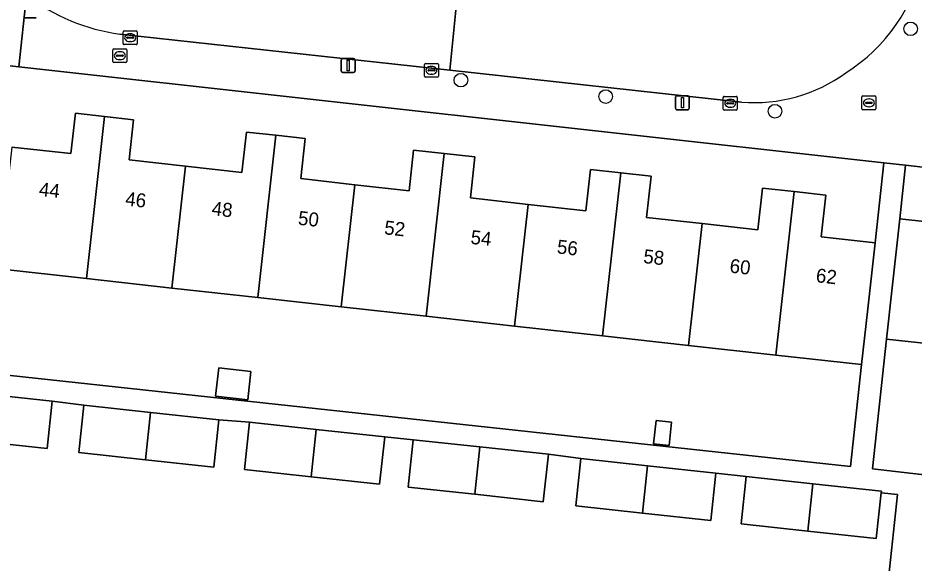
# Model space of a CAD drawing. Extents: x 162026 to 163502, y 387295 to 388169.
# Drawn here: x 162684.4 to 162748.9, y 387796.3 to 387835.5 of the extents above; entities that cross this region are included whole.
import ezdxf

# ---------------------------------------------------------------- set-up
doc = ezdxf.new("R2010")
doc.units = 0
for name, color, linetype in [('IMGEO_Boom', 7, 'Continuous'), ('IMGEO_Brandkraan', 7, 'Continuous'), ('IMGEO_Erf', 7, 'Continuous'), ('IMGEO_Kolk', 7, 'Continuous'), ('IMGEO_Lichtmast', 7, 'Continuous'), ('IMGEO_Pand', 7, 'Continuous'), ('IMGEO_Pand_nummerreeks', 7, 'Continuous'), ('IMGEO_Rijbaan_lokaal_open', 7, 'Continuous'), ('IMGEO_Rioolput', 7, 'Continuous'), ('IMGEO_Voetpad_open', 7, 'Continuous')]:
    doc.layers.add(name, color=color, linetype=linetype)

msp = doc.modelspace()

# ---------------------------------------------------------------- linework, layer by layer
at = {"layer": 'IMGEO_Boom'}
for centre in [(162748.653, 387834.756), (162716.306, 387831.064), (162726.718, 387829.884), (162738.893, 387828.83)]:
    msp.add_circle(centre, 0.489, dxfattribs=at)
at = {"layer": 'IMGEO_Brandkraan'}
for p, q in [((162691.273, 387832.401), (162691.273, 387833.253)), ((162691.348, 387833.327), (162692.2, 387833.327)), ((162692.274, 387833.253), (162692.274, 387832.401)), ((162691.532, 387832.821), (162691.532, 387832.833)), ((162691.97, 387832.784), (162691.572, 387832.784)), ((162691.575, 387832.87), (162691.973, 387832.87)), ((162691.761, 387833.107), (162691.786, 387833.107)), ((162692.016, 387832.833), (162692.016, 387832.821)), ((162692.2, 387832.327), (162691.348, 387832.327)), ((162691.784, 387832.547), (162691.759, 387832.547))]:
    msp.add_line(p, q, dxfattribs=at)
for points in [[(162691.273, 387832.401), (162691.273, 387833.253)], [(162691.348, 387833.327), (162692.2, 387833.327)], [(162692.274, 387833.253), (162692.274, 387832.401)], [(162692.2, 387832.327), (162691.348, 387832.327)]]:
    msp.add_lwpolyline(points, dxfattribs=at)
for centre, radius, start, end in [((162691.35, 387833.251), 0.0765, 91.55205, 178.44795), ((162691.35, 387833.251), 0.0765, 91.55205, 178.44795), ((162692.198, 387833.251), 0.0765, 1.55205, 88.44795), ((162692.198, 387833.251), 0.0765, 1.55205, 88.44795), ((162691.572, 387832.83), 0.0403, 85.87752, 175.75265), ((162691.569, 387832.82), 0.0366, 178.93798, 274.71019), ((162691.973, 387832.827), 0.043, 264.86636, 352.45326), ((162691.977, 387832.832), 0.0386, 1.73085, 96.63898), ((162691.35, 387832.403), 0.0765, 181.55205, 268.44795), ((162691.35, 387832.403), 0.0765, 181.55205, 268.44795), ((162692.198, 387832.403), 0.0765, 271.55205, 358.44795), ((162692.198, 387832.403), 0.0765, 271.55205, 358.44795)]:
    msp.add_arc(centre, radius, start, end, dxfattribs=at)
for centre, major_axis, ratio, start_param, end_param in [((162691.76, 387832.827), (-0.387, 0.002), 0.722429, 4.712389, 7.853982), ((162691.785, 387832.827), (-0.39, 0.002), 0.717154, 1.570796, 4.712389)]:
    msp.add_ellipse(centre, major_axis=major_axis, ratio=ratio, start_param=start_param, end_param=end_param, dxfattribs=at)
at = {"layer": 'IMGEO_Erf'}
for points in [[(162684, 387826.256), (162688.254, 387825.784), (162688.577, 387828.687), (162690.67, 387828.455), (162692.766, 387828.222), (162692.444, 387825.325), (162696.502, 387824.874), (162700.559, 387824.424), (162700.882, 387827.333), (162702.995, 387827.099), (162705.111, 387826.864), (162704.791, 387823.982), (162708.685, 387823.55), (162712.578, 387823.118), (162712.901, 387826.033), (162715.105, 387825.788), (162717.31, 387825.543), (162716.983, 387822.595), (162721.138, 387822.134), (162725.288, 387821.673), (162725.618, 387824.643), (162727.802, 387824.401), (162729.987, 387824.158), (162729.658, 387821.192), (162733.66, 387820.747), (162737.66, 387820.303), (162737.993, 387823.304), (162740.272, 387823.051), (162742.548, 387822.798), (162742.216, 387819.799), (162746.093, 387819.369), (162746.73, 387825.115), (162684.509, 387832.018), (162678.527, 387832.682)], [(162751.177, 387824.622), (162748.292, 387824.942), (162747.865, 387821.096), (162752.013, 387820.647)], [(162746.627, 387791.19), (162747.716, 387801.263), (162746.533, 387801.391), (162746.177, 387798.097), (162741.256, 387798.63), (162736.455, 387799.149), (162736.823, 387802.556), (162734.65, 387802.798), (162734.282, 387799.391), (162729.36, 387799.923), (162724.56, 387800.443), (162724.928, 387803.85), (162722.6, 387804.16), (162722.232, 387800.753), (162717.311, 387801.285), (162712.51, 387801.805), (162712.878, 387805.212), (162710.829, 387805.412), (162710.461, 387802.005), (162705.539, 387802.538), (162700.739, 387803.057), (162701.107, 387806.464), (162698.904, 387806.64), (162698.536, 387803.233), (162693.614, 387803.765), (162688.814, 387804.285), (162689.182, 387807.692), (162686.914, 387807.987), (162686.546, 387804.58), (162681.624, 387805.113)]]:
    msp.add_lwpolyline(points, dxfattribs=at)
for points in [[(162713.798, 387814.086), (162707.704, 387814.762), (162701.691, 387815.43), (162695.524, 387816.114), (162689.369, 387816.798), (162683.059, 387817.498), (162683.083, 387817.711), (162680.037, 387818.065), (162677.044, 387818.424), (162676.152, 387810.669), (162744.327, 387803.288), (162745.12, 387810.609), (162738.959, 387811.293), (162732.682, 387811.99), (162726.493, 387812.677), (162720.16, 387813.38)], [(162777.857, 387809.083), (162771.722, 387809.747), (162765.529, 387810.418), (162759.319, 387811.091), (162753.142, 387811.76), (162746.926, 387812.433), (162745.916, 387803.104), (162798.538, 387797.03), (162799.936, 387809.14), (162796.761, 387809.505), (162796.496, 387807.064), (162790.092, 387807.758), (162783.968, 387808.421)], [(162698.657, 387808.346), (162698.886, 387810.375), (162701.199, 387810.113), (162700.969, 387808.085)], [(162730.166, 387804.911), (162730.345, 387806.58), (162731.463, 387806.46), (162731.283, 387804.791)]]:
    msp.add_lwpolyline(points, close=True, dxfattribs=at)
at = {"layer": 'IMGEO_Kolk'}
for p, q in [((162692.017, 387833.693), (162692.017, 387834.545)), ((162692.092, 387834.619), (162692.944, 387834.619)), ((162693.018, 387834.545), (162693.018, 387833.693)), ((162692.276, 387834.113), (162692.276, 387834.125)), ((162692.714, 387834.076), (162692.316, 387834.076)), ((162692.319, 387834.162), (162692.717, 387834.162)), ((162692.505, 387834.399), (162692.53, 387834.399)), ((162692.76, 387834.125), (162692.76, 387834.113)), ((162692.944, 387833.619), (162692.092, 387833.619)), ((162692.528, 387833.839), (162692.503, 387833.839)), ((162713.682, 387831.347), (162713.682, 387832.199)), ((162713.757, 387832.273), (162714.609, 387832.273)), ((162714.17, 387832.053), (162714.195, 387832.053)), ((162714.683, 387832.199), (162714.683, 387831.347)), ((162713.941, 387831.767), (162713.941, 387831.779)), ((162714.379, 387831.73), (162713.981, 387831.73)), ((162713.984, 387831.816), (162714.382, 387831.816)), ((162714.193, 387831.493), (162714.168, 387831.493)), ((162714.425, 387831.779), (162714.425, 387831.767)), ((162714.609, 387831.273), (162713.757, 387831.273)), ((162735.177, 387828.976), (162735.177, 387829.828)), ((162735.252, 387829.902), (162736.104, 387829.902)), ((162735.436, 387829.396), (162735.436, 387829.408)), ((162735.479, 387829.445), (162735.877, 387829.445)), ((162735.665, 387829.682), (162735.69, 387829.682)), ((162735.92, 387829.408), (162735.92, 387829.396)), ((162736.178, 387829.828), (162736.178, 387828.976)), ((162736.104, 387828.902), (162735.252, 387828.902)), ((162735.874, 387829.359), (162735.476, 387829.359)), ((162735.688, 387829.122), (162735.663, 387829.122))]:
    msp.add_line(p, q, dxfattribs=at)
for points in [[(162692.017, 387833.693), (162692.017, 387834.545)], [(162692.092, 387834.619), (162692.944, 387834.619)], [(162693.018, 387834.545), (162693.018, 387833.693)], [(162692.944, 387833.619), (162692.092, 387833.619)], [(162713.682, 387831.347), (162713.682, 387832.199)], [(162713.757, 387832.273), (162714.609, 387832.273)], [(162714.683, 387832.199), (162714.683, 387831.347)], [(162714.609, 387831.273), (162713.757, 387831.273)], [(162735.177, 387828.976), (162735.177, 387829.828)], [(162735.252, 387829.902), (162736.104, 387829.902)], [(162736.178, 387829.828), (162736.178, 387828.976)], [(162736.104, 387828.902), (162735.252, 387828.902)]]:
    msp.add_lwpolyline(points, dxfattribs=at)
for centre, radius, start, end in [((162692.094, 387834.543), 0.0765, 91.55205, 178.44795), ((162692.094, 387834.543), 0.0765, 91.55205, 178.44795), ((162692.942, 387834.543), 0.0765, 1.55205, 88.44795), ((162692.942, 387834.543), 0.0765, 1.55205, 88.44795), ((162692.316, 387834.122), 0.0403, 85.87752, 175.75265), ((162692.313, 387834.112), 0.0366, 178.93798, 274.71019), ((162692.717, 387834.119), 0.043, 264.86636, 352.45326), ((162692.721, 387834.124), 0.0386, 1.73085, 96.63898), ((162692.094, 387833.695), 0.0765, 181.55205, 268.44795), ((162692.094, 387833.695), 0.0765, 181.55205, 268.44795), ((162692.942, 387833.695), 0.0765, 271.55205, 358.44795), ((162692.942, 387833.695), 0.0765, 271.55205, 358.44795), ((162713.759, 387832.197), 0.0765, 91.55205, 178.44795), ((162713.759, 387832.197), 0.0765, 91.55205, 178.44795), ((162714.607, 387832.197), 0.0765, 1.55205, 88.44795), ((162714.607, 387832.197), 0.0765, 1.55205, 88.44795), ((162713.759, 387831.349), 0.0765, 181.55205, 268.44795), ((162713.759, 387831.349), 0.0765, 181.55205, 268.44795), ((162713.981, 387831.776), 0.0403, 85.87752, 175.75265), ((162713.978, 387831.766), 0.0366, 178.93798, 274.71019), ((162714.382, 387831.773), 0.043, 264.86636, 352.45326), ((162714.386, 387831.778), 0.0386, 1.73085, 96.63898), ((162714.607, 387831.349), 0.0765, 271.55205, 358.44795), ((162714.607, 387831.349), 0.0765, 271.55205, 358.44795), ((162735.254, 387829.826), 0.0765, 91.55205, 178.44795), ((162735.254, 387829.826), 0.0765, 91.55205, 178.44795), ((162735.476, 387829.405), 0.0403, 85.87752, 175.75265), ((162735.473, 387829.395), 0.0366, 178.93798, 274.71019), ((162735.877, 387829.402), 0.043, 264.86636, 352.45326), ((162735.881, 387829.407), 0.0386, 1.73085, 96.63898), ((162736.102, 387829.826), 0.0765, 1.55205, 88.44795), ((162736.102, 387829.826), 0.0765, 1.55205, 88.44795), ((162735.254, 387828.978), 0.0765, 181.55205, 268.44795), ((162735.254, 387828.978), 0.0765, 181.55205, 268.44795), ((162736.102, 387828.978), 0.0765, 271.55205, 358.44795), ((162736.102, 387828.978), 0.0765, 271.55205, 358.44795)]:
    msp.add_arc(centre, radius, start, end, dxfattribs=at)
for centre, major_axis, ratio, start_param, end_param in [((162692.504, 387834.119), (-0.387, 0.002), 0.722429, 4.712389, 7.853982), ((162692.529, 387834.119), (-0.39, 0.002), 0.717154, 1.570796, 4.712389), ((162714.169, 387831.773), (-0.387, 0.002), 0.722429, 4.712389, 7.853982), ((162714.194, 387831.773), (-0.39, 0.002), 0.717154, 1.570796, 4.712389), ((162735.664, 387829.402), (-0.387, 0.002), 0.722429, 4.712389, 7.853982), ((162735.689, 387829.402), (-0.39, 0.002), 0.717154, 1.570796, 4.712389)]:
    msp.add_ellipse(centre, major_axis=major_axis, ratio=ratio, start_param=start_param, end_param=end_param, dxfattribs=at)
at = {"layer": 'IMGEO_Lichtmast'}
for p, q in [((162685.75, 387835.541), (162684.96, 387835.541)), ((162684.96, 387835.541), (162685.75, 387835.541)), ((162707.8, 387832.622), (162708.59, 387832.622)), ((162708.59, 387832.622), (162707.8, 387832.622)), ((162707.7, 387831.722), (162707.7, 387832.522)), ((162707.7, 387832.522), (162707.7, 387831.722)), ((162708.69, 387832.522), (162708.69, 387831.722)), ((162708.69, 387831.722), (162708.69, 387832.522)), ((162708.59, 387831.622), (162707.8, 387831.622)), ((162707.8, 387831.622), (162708.59, 387831.622)), ((162731.743, 387829.043), (162731.743, 387829.843)), ((162731.743, 387829.843), (162731.743, 387829.043)), ((162731.843, 387829.943), (162732.633, 387829.943)), ((162732.633, 387829.943), (162731.843, 387829.943)), ((162732.733, 387829.843), (162732.733, 387829.043)), ((162732.733, 387829.043), (162732.733, 387829.843)), ((162732.633, 387828.943), (162731.843, 387828.943)), ((162731.843, 387828.943), (162732.633, 387828.943))]:
    msp.add_line(p, q, dxfattribs=at)
for points in [[(162708.12, 387832.497), (162708.27, 387832.497), (162708.27, 387831.747), (162708.12, 387831.747), (162708.12, 387832.497)], [(162732.163, 387829.818), (162732.313, 387829.818), (162732.313, 387829.068), (162732.163, 387829.068), (162732.163, 387829.818)]]:
    msp.add_lwpolyline(points, dxfattribs=at)
for centre, start, end in [((162707.8, 387832.522), 90, 180), ((162707.8, 387832.522), 90, 180), ((162708.59, 387832.522), 0, 90), ((162708.59, 387832.522), 360, 90), ((162707.8, 387831.722), 180, 270), ((162707.8, 387831.722), 180, 270), ((162708.59, 387831.722), 270, 0), ((162708.59, 387831.722), 270, 0), ((162731.843, 387829.843), 90, 180), ((162731.843, 387829.843), 90, 180), ((162732.633, 387829.843), 0, 90), ((162732.633, 387829.843), 360, 90), ((162731.843, 387829.043), 180, 270), ((162731.843, 387829.043), 180, 270), ((162732.633, 387829.043), 270, 0), ((162732.633, 387829.043), 270, 0)]:
    msp.add_arc(centre, 0.1, start, end, dxfattribs=at)
at = {"layer": 'IMGEO_Pand'}
for points in [[(162689.369, 387816.798), (162690.67, 387828.455), (162688.577, 387828.687), (162688.254, 387825.784), (162684, 387826.256), (162683.718, 387823.715), (162683.083, 387817.711), (162683.059, 387817.498)], [(162689.369, 387816.798), (162695.524, 387816.114), (162696.502, 387824.874), (162692.444, 387825.325), (162692.766, 387828.222), (162690.67, 387828.455)], [(162702.995, 387827.099), (162700.882, 387827.333), (162700.559, 387824.424), (162696.502, 387824.874), (162695.524, 387816.114), (162701.691, 387815.43)], [(162701.691, 387815.43), (162707.704, 387814.762), (162708.685, 387823.55), (162704.791, 387823.982), (162705.111, 387826.864), (162702.995, 387827.099)], [(162715.105, 387825.788), (162712.901, 387826.033), (162712.578, 387823.118), (162708.685, 387823.55), (162707.704, 387814.762), (162713.798, 387814.086)], [(162721.138, 387822.134), (162716.983, 387822.595), (162717.31, 387825.543), (162715.105, 387825.788), (162713.798, 387814.086), (162720.16, 387813.38)], [(162720.16, 387813.38), (162726.493, 387812.677), (162727.802, 387824.401), (162725.618, 387824.643), (162725.288, 387821.673), (162721.138, 387822.134)], [(162726.493, 387812.677), (162732.682, 387811.99), (162733.66, 387820.747), (162729.658, 387821.192), (162729.987, 387824.158), (162727.802, 387824.401)], [(162754.475, 387823.385), (162752.335, 387823.617), (162752.013, 387820.647), (162747.865, 387821.096), (162747.326, 387816.126), (162746.926, 387812.433), (162753.142, 387811.76)], [(162740.272, 387823.051), (162737.993, 387823.304), (162737.66, 387820.303), (162733.66, 387820.747), (162732.682, 387811.99), (162738.959, 387811.293)], [(162738.959, 387811.293), (162745.12, 387810.609), (162745.541, 387814.4), (162746.093, 387819.369), (162742.216, 387819.799), (162742.548, 387822.798), (162740.272, 387823.051)], [(162698.657, 387808.346), (162700.969, 387808.085), (162701.199, 387810.113), (162698.886, 387810.375)], [(162681.624, 387805.113), (162686.546, 387804.58), (162686.914, 387807.987), (162681.991, 387808.52)], [(162693.98, 387807.172), (162689.182, 387807.692), (162688.814, 387804.285), (162693.614, 387803.765)], [(162693.614, 387803.765), (162698.536, 387803.233), (162698.904, 387806.64), (162693.98, 387807.172)], [(162705.905, 387805.945), (162701.107, 387806.464), (162700.739, 387803.057), (162705.539, 387802.538)], [(162730.166, 387804.911), (162731.283, 387804.791), (162731.463, 387806.46), (162730.345, 387806.58)], [(162705.539, 387802.538), (162710.461, 387802.005), (162710.829, 387805.412), (162705.905, 387805.945)], [(162717.677, 387804.692), (162712.878, 387805.212), (162712.51, 387801.805), (162717.311, 387801.285)], [(162717.311, 387801.285), (162722.232, 387800.753), (162722.6, 387804.16), (162717.677, 387804.692)], [(162729.727, 387803.331), (162724.928, 387803.85), (162724.56, 387800.443), (162729.36, 387799.923)], [(162729.36, 387799.923), (162734.282, 387799.391), (162734.65, 387802.798), (162729.727, 387803.331)], [(162741.622, 387802.037), (162736.823, 387802.556), (162736.455, 387799.149), (162741.256, 387798.63)], [(162746.533, 387801.391), (162746.545, 387801.504), (162741.622, 387802.037), (162741.256, 387798.63), (162746.177, 387798.097)]]:
    msp.add_lwpolyline(points, close=True, dxfattribs=at)
at = {"layer": 'IMGEO_Rijbaan_lokaal_open'}
for points in [[(162691.779, 387834.382), (162715.501, 387831.787), (162716.2, 387838.751)], [(162736.682, 387836.619), (162716.2, 387838.751), (162715.501, 387831.787), (162736.495, 387829.491)]]:
    msp.add_lwpolyline(points, dxfattribs=at)
for centre, radius, start, end in [((162737.291, 387842.22), 12.562, 302.22861, 348.37372), ((162693.589, 387848.168), 13.904, 232.21651, 262.52071), ((162737.431, 387840.565), 11.114, 265.16624, 306.16645)]:
    msp.add_arc(centre, radius, start, end, dxfattribs=at)
at = {"layer": 'IMGEO_Rioolput'}
for p, q in [((162745.151, 387829.011), (162745.151, 387829.863)), ((162745.226, 387829.937), (162746.078, 387829.937)), ((162745.41, 387829.431), (162745.41, 387829.443)), ((162745.848, 387829.394), (162745.45, 387829.394)), ((162745.453, 387829.48), (162745.851, 387829.48)), ((162745.639, 387829.717), (162745.664, 387829.717)), ((162745.894, 387829.443), (162745.894, 387829.431)), ((162746.152, 387829.863), (162746.152, 387829.011)), ((162746.078, 387828.937), (162745.226, 387828.937)), ((162745.662, 387829.157), (162745.637, 387829.157))]:
    msp.add_line(p, q, dxfattribs=at)
for points in [[(162745.151, 387829.011), (162745.151, 387829.863)], [(162745.226, 387829.937), (162746.078, 387829.937)], [(162746.152, 387829.863), (162746.152, 387829.011)], [(162746.078, 387828.937), (162745.226, 387828.937)]]:
    msp.add_lwpolyline(points, dxfattribs=at)
for centre, radius, start, end in [((162745.228, 387829.861), 0.0765, 91.55205, 178.44795), ((162745.228, 387829.861), 0.0765, 91.55205, 178.44795), ((162745.45, 387829.44), 0.0403, 85.87752, 175.75265), ((162745.447, 387829.43), 0.0366, 178.93798, 274.71019), ((162745.851, 387829.437), 0.043, 264.86636, 352.45326), ((162745.855, 387829.442), 0.0386, 1.73085, 96.63898), ((162746.076, 387829.861), 0.0765, 1.55205, 88.44795), ((162746.076, 387829.861), 0.0765, 1.55205, 88.44795), ((162745.228, 387829.013), 0.0765, 181.55205, 268.44795), ((162745.228, 387829.013), 0.0765, 181.55205, 268.44795), ((162746.076, 387829.013), 0.0765, 271.55205, 358.44795), ((162746.076, 387829.013), 0.0765, 271.55205, 358.44795)]:
    msp.add_arc(centre, radius, start, end, dxfattribs=at)
for centre, major_axis, ratio, start_param, end_param in [((162745.638, 387829.437), (-0.387, 0.002), 0.722429, 4.712389, 7.853982), ((162745.663, 387829.437), (-0.39, 0.002), 0.717154, 1.570796, 4.712389)]:
    msp.add_ellipse(centre, major_axis=major_axis, ratio=ratio, start_param=start_param, end_param=end_param, dxfattribs=at)
at = {"layer": 'IMGEO_Voetpad_open'}
for points in [[(162685.07, 387837.179), (162684.509, 387832.018), (162746.73, 387825.115), (162748.292, 387824.942), (162751.177, 387824.622), (162751.726, 387829.62), (162752.386, 387836.029), (162752.605, 387837.669), (162758.024, 387887.1), (162759.376, 387899.43), (162759.976, 387904.901), (162761.77, 387921.27), (162763.834, 387923.295), (162759.598, 387923.369), (162759.352, 387922.897), (162759.15, 387922.404), (162758.992, 387921.895), (162758.88, 387921.375), (162758.834, 387921.041), (162756.859, 387902.926), (162755.144, 387887.193), (162749.595, 387839.688)], [(162675.872, 387835.575), (162675.588, 387832.962), (162678.527, 387832.682), (162684.509, 387832.018), (162685.07, 387837.179)], [(162715.501, 387831.787), (162691.779, 387834.382)], [(162736.495, 387829.491), (162715.501, 387831.787)], [(162798.538, 387797.03), (162745.916, 387803.104), (162746.926, 387812.433), (162747.326, 387816.126), (162747.865, 387821.096), (162748.292, 387824.942), (162746.73, 387825.115), (162746.093, 387819.369), (162745.541, 387814.4), (162745.12, 387810.609), (162744.327, 387803.288), (162676.152, 387810.669)], [(162681.991, 387808.52), (162686.914, 387807.987), (162689.182, 387807.692), (162693.98, 387807.172), (162698.904, 387806.64), (162701.107, 387806.464), (162705.905, 387805.945), (162710.829, 387805.412), (162712.878, 387805.212), (162717.677, 387804.692), (162722.6, 387804.16), (162724.928, 387803.85), (162729.727, 387803.331), (162734.65, 387802.798), (162736.823, 387802.556), (162741.622, 387802.037), (162746.545, 387801.504), (162746.533, 387801.391), (162747.716, 387801.263), (162746.627, 387791.19)]]:
    msp.add_lwpolyline(points, dxfattribs=at)
for centre, radius, start, end in [((162737.291, 387842.22), 12.562, 302.22861, 348.37372), ((162693.589, 387848.168), 13.904, 232.21651, 262.52071), ((162737.431, 387840.565), 11.114, 265.16624, 306.16645)]:
    msp.add_arc(centre, radius, start, end, dxfattribs=at)

# ---------------------------------------------------------------- texts
at = {"layer": 'IMGEO_Pand_nummerreeks'}
for s, p in [('44', (162685.922, 387822.742)), ('46', (162692.131, 387822.054)), ('48', (162698.344, 387821.365)), ('50', (162704.553, 387820.676)), ('52', (162710.756, 387819.988)), ('54', (162716.968, 387819.299)), ('56', (162723.178, 387818.61)), ('58', (162729.39, 387817.921)), ('60', (162735.599, 387817.233)), ('62', (162741.803, 387816.544))]:
    msp.add_text(s, height=1, rotation=353.67095, dxfattribs=at).set_placement(p)

doc.saveas('drawing.dxf')
